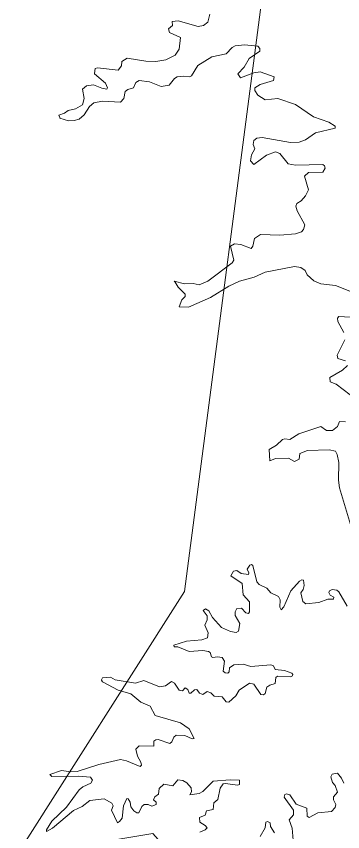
# Model space of a CAD drawing. Extents: x 553962 to 842807, y 8883888 to 9032388.
# Drawn here: x 799659 to 800152, y 9016872 to 9018103 of the extents above; entities that cross this region are included whole.
import ezdxf

# ---------------------------------------------------------------- set-up
doc = ezdxf.new("R2010")
doc.units = 0
doc.header["$LTSCALE"] = 20
doc.layers.add('25', color=7, linetype='Continuous', lineweight=13)
doc.layers.add('8', color=7, linetype='Continuous', lineweight=13)

msp = doc.modelspace()

# ---------------------------------------------------------------- linework, layer by layer
at = {"layer": '25'}
msp.add_line((799724.83, 9017948.79), (799724.41, 9017949.95), dxfattribs=at)
msp.add_line((799724.83, 9017948.79), (799724.41, 9017949.95), dxfattribs=at)
for points in [[(799777.44, 9018020.42), (799777.87, 9018023.87), (799781.25, 9018025.06), (799812.58, 9018021.23), (799817.64, 9018027.78), (799818.1, 9018034.61), (799826.18, 9018039.48), (799854.19, 9018034.82), (799869.49, 9018034.61), (799884.78, 9018037.15), (799898.59, 9018044.16), (799904.96, 9018052.87), (799906.65, 9018070.69), (799890.3, 9018077.96), (799888.6, 9018083.62), (799894.74, 9018088.75), (799894.35, 9018094.71), (799903.05, 9018095.99), (799933.67, 9018087.5), (799941.3, 9018088.58), (799947.87, 9018093.88), (799951.04, 9018105.99)], [(799777.44, 9018020.42), (799777.87, 9018023.87), (799781.25, 9018025.06), (799812.58, 9018021.23), (799817.64, 9018027.78), (799818.1, 9018034.61), (799826.18, 9018039.48), (799854.19, 9018034.82), (799869.49, 9018034.61), (799884.78, 9018037.15), (799898.59, 9018044.16), (799904.96, 9018052.87), (799906.65, 9018070.69), (799890.3, 9018077.96), (799888.6, 9018083.62), (799894.74, 9018088.75), (799894.35, 9018094.71), (799903.05, 9018095.99), (799933.67, 9018087.5), (799941.3, 9018088.58), (799947.87, 9018093.88), (799951.04, 9018105.99)], [(799898.64, 9017701.02), (799897.46, 9017702.82), (799912.82, 9017698.97), (799925.99, 9017699.39), (799934.89, 9017697.27), (799947.87, 9017702.8), (799985.04, 9017730.62), (799987.16, 9017734.24), (799982.08, 9017755.66), (799988.42, 9017759.28), (799988.42, 9017759.28), (799997.77, 9017758.03), (800013.27, 9017751.87), (800016.06, 9017755.5), (800018.4, 9017767.37), (800027.48, 9017773.09), (800056.85, 9017772.47), (800080.21, 9017774.38), (800089.57, 9017777.38), (800092.53, 9017780.97), (800094.65, 9017787.79), (800082.78, 9017808.98), (800081.07, 9017816.02), (800082.56, 9017819.84), (800089.13, 9017824.3), (800095.45, 9017831.45), (800100.17, 9017840.85), (800094.24, 9017861.05), (800100, 9017866.58), (800121.84, 9017867.43), (800125.24, 9017873.16), (800124.17, 9017876.77), (800121.61, 9017878.67), (800080.21, 9017878.05), (800069.22, 9017879.73), (800056.63, 9017895.67), (800050.48, 9017898.22), (800036.46, 9017892.91), (800017.32, 9017878.91), (800012.25, 9017884.44), (800014.14, 9017893.53), (800019.24, 9017902.69), (800016.67, 9017909.02), (800017.34, 9017915), (800021.8, 9017918.61), (800030.06, 9017919.47), (800072.99, 9017912.25), (800086.16, 9017912.46), (800095.53, 9017916.08), (800110.8, 9017926.48), (800140.1, 9017933.71), (800140.11, 9017936.86), (800130.77, 9017942.83), (800107.38, 9017950.71), (800080.21, 9017969.6), (800053.68, 9017978.3), (800034.76, 9017976.4), (800023.32, 9017983.38), (800019.25, 9017990.87), (800019.26, 9017994.44), (800027.13, 9017999.77), (800047.05, 9018005.92), (800048.34, 9018011.44), (800027.08, 9018018.67), (800017.76, 9018017.18), (799997.16, 9018009.55), (799993.56, 9018015.91), (800003.09, 9018026.08), (800010.33, 9018038.85), (800026.46, 9018050.14), (800026.46, 9018054.14), (800023.48, 9018057.74), (800003.29, 9018059.67), (799989.3, 9018058.18), (799984.84, 9018055.63), (799975.88, 9018045.86), (799954.04, 9018041.61), (799933.01, 9018028.22), (799923.63, 9018012.72), (799920.38, 9018011.44), (799910.85, 9018012.51), (799901.76, 9018011.43), (799897.53, 9018008.68), (799889.64, 9017998.7), (799877.54, 9017996.59), (799860.17, 9018003.58), (799844.4, 9018005.7), (799839.09, 9018002.91), (799835.89, 9017994.66), (799827.01, 9017992.11), (799823.42, 9017989.16), (799821.47, 9017978.31), (799816.18, 9017972.8), (799788.79, 9017974.48), (799776, 9017972.13), (799769.24, 9017966.64), (799761.15, 9017954.09), (799753.93, 9017947.3), (799746.28, 9017945.18), (799737.76, 9017944.96), (799724.83, 9017948.79)], [(799898.64, 9017701.02), (799897.46, 9017702.82), (799912.82, 9017698.97), (799925.99, 9017699.39), (799934.89, 9017697.27), (799947.87, 9017702.8), (799985.04, 9017730.62), (799987.16, 9017734.24), (799982.08, 9017755.66), (799988.42, 9017759.28), (799988.42, 9017759.28), (799997.77, 9017758.03), (800013.27, 9017751.87), (800016.06, 9017755.5), (800018.4, 9017767.37), (800027.48, 9017773.09), (800056.85, 9017772.47), (800080.21, 9017774.38), (800089.57, 9017777.38), (800092.53, 9017780.97), (800094.65, 9017787.79), (800082.78, 9017808.98), (800081.07, 9017816.02), (800082.56, 9017819.84), (800089.13, 9017824.3), (800095.45, 9017831.45), (800100.17, 9017840.85), (800094.24, 9017861.05), (800100, 9017866.58), (800121.84, 9017867.43), (800125.24, 9017873.16), (800124.17, 9017876.77), (800121.61, 9017878.67), (800080.21, 9017878.05), (800069.22, 9017879.73), (800056.63, 9017895.67), (800050.48, 9017898.22), (800036.46, 9017892.91), (800017.32, 9017878.91), (800012.25, 9017884.44), (800014.14, 9017893.53), (800019.24, 9017902.69), (800016.67, 9017909.02), (800017.34, 9017915), (800021.8, 9017918.61), (800030.06, 9017919.47), (800072.99, 9017912.25), (800086.16, 9017912.46), (800095.53, 9017916.08), (800110.8, 9017926.48), (800140.1, 9017933.71), (800140.11, 9017936.86), (800130.77, 9017942.83), (800107.38, 9017950.71), (800080.21, 9017969.6), (800053.68, 9017978.3), (800034.76, 9017976.4), (800023.32, 9017983.38), (800019.25, 9017990.87), (800019.26, 9017994.44), (800027.13, 9017999.77), (800047.05, 9018005.92), (800048.34, 9018011.44), (800027.08, 9018018.67), (800017.76, 9018017.18), (799997.16, 9018009.55), (799993.56, 9018015.91), (800003.09, 9018026.08), (800010.33, 9018038.85), (800026.46, 9018050.14), (800026.46, 9018054.14), (800023.48, 9018057.74), (800003.29, 9018059.67), (799989.3, 9018058.18), (799984.84, 9018055.63), (799975.88, 9018045.86), (799954.04, 9018041.61), (799933.01, 9018028.22), (799923.63, 9018012.72), (799920.38, 9018011.44), (799910.85, 9018012.51), (799901.76, 9018011.43), (799897.53, 9018008.68), (799889.64, 9017998.7), (799877.54, 9017996.59), (799860.17, 9018003.58), (799844.4, 9018005.7), (799839.09, 9018002.91), (799835.89, 9017994.66), (799827.01, 9017992.11), (799823.42, 9017989.16), (799821.47, 9017978.31), (799816.18, 9017972.8), (799788.79, 9017974.48), (799776, 9017972.13), (799769.24, 9017966.64), (799761.15, 9017954.09), (799753.93, 9017947.3), (799746.28, 9017945.18), (799737.76, 9017944.96), (799724.83, 9017948.79)], [(799724.41, 9017949.95), (799723.18, 9017953.36), (799731.81, 9017956.48), (799737.15, 9017960.46), (799748.05, 9017963.05), (799758.82, 9017968.99), (799761.15, 9017978.58), (799759.04, 9017992.75), (799764.96, 9017997.62), (799775.57, 9017999.34), (799788.15, 9017994.02), (799788.15, 9017994.02), (799795.76, 9017992.77), (799796.39, 9017994.7), (799793.75, 9018001.9), (799776.88, 9018015.91), (799777.44, 9018020.42)], [(799724.41, 9017949.95), (799723.18, 9017953.36), (799731.81, 9017956.48), (799737.15, 9017960.46), (799748.05, 9017963.05), (799758.82, 9017968.99), (799761.15, 9017978.58), (799759.04, 9017992.75), (799764.96, 9017997.62), (799775.57, 9017999.34), (799788.15, 9017994.02), (799788.15, 9017994.02), (799795.76, 9017992.77), (799796.39, 9017994.7), (799793.75, 9018001.9), (799776.88, 9018015.91), (799777.44, 9018020.42)], [(800078.97, 9017724.88), (800034.78, 9017716.61), (800018.21, 9017708.97), (799996.12, 9017703.02), (799979.52, 9017695.36), (799951.91, 9017678.15), (799918.77, 9017663.71), (799904.81, 9017664.18), (799908.8, 9017674.75), (799913.87, 9017679.83), (799913.88, 9017683.22), (799903.49, 9017693.64), (799898.64, 9017701.02)], [(800078.97, 9017724.88), (800034.78, 9017716.61), (800018.21, 9017708.97), (799996.12, 9017703.02), (799979.52, 9017695.36), (799951.91, 9017678.15), (799918.77, 9017663.71), (799904.81, 9017664.18), (799908.8, 9017674.75), (799913.87, 9017679.83), (799913.88, 9017683.22), (799903.49, 9017693.64), (799898.64, 9017701.02)], [(800164.78, 9017686.63), (800140.94, 9017696.21), (800118.88, 9017698.97), (800107.86, 9017703.21), (800097.87, 9017712.33), (800095.06, 9017718.96), (800088.71, 9017723.6), (800078.97, 9017724.88)], [(800164.78, 9017686.63), (800140.94, 9017696.21), (800118.88, 9017698.97), (800107.86, 9017703.21), (800097.87, 9017712.33), (800095.06, 9017718.96), (800088.71, 9017723.6), (800078.97, 9017724.88)], [(800153.28, 9017625.47), (800144.38, 9017642.02), (800143.75, 9017646.73), (800145.65, 9017649.47), (800163.06, 9017648.63)], [(800153.28, 9017625.47), (800144.38, 9017642.02), (800143.75, 9017646.73), (800145.65, 9017649.47), (800163.06, 9017648.63)], [(800156.06, 9017582.33), (800144.38, 9017586.18), (800143.12, 9017590.97), (800154.98, 9017614.45)], [(800156.06, 9017582.33), (800144.38, 9017586.18), (800143.12, 9017590.97), (800154.98, 9017614.45)], [(800163.05, 9017531.36), (800141.63, 9017547.07), (800132.92, 9017550.9), (800132.48, 9017557.47), (800151.4, 9017568.35), (800159.17, 9017575.7)], [(800163.05, 9017531.36), (800141.63, 9017547.07), (800132.92, 9017550.9), (800132.48, 9017557.47), (800151.4, 9017568.35), (800159.17, 9017575.7)], [(800175.58, 9017295.38), (800146.7, 9017390.55), (800145.22, 9017402.42), (800145.64, 9017429.21), (800143.32, 9017441.02), (800140.84, 9017445.87), (800131.17, 9017448.09), (800098.51, 9017447.04), (800087.04, 9017442.36), (800085.94, 9017433.87), (800078.96, 9017430.48), (800070.01, 9017435.77), (800050.08, 9017434.93), (800041.86, 9017431.57), (800040.91, 9017448.71), (800051.77, 9017455.12), (800060.89, 9017463.6), (800064.28, 9017464.87), (800071.74, 9017463.62), (800085.29, 9017472.3), (800118.68, 9017483.13), (800127.37, 9017477.42), (800136.08, 9017477.42), (800143.93, 9017483.58), (800146.92, 9017490.78), (800155.81, 9017490.37)], [(800175.58, 9017295.38), (800146.7, 9017390.55), (800145.22, 9017402.42), (800145.64, 9017429.21), (800143.32, 9017441.02), (800140.84, 9017445.87), (800131.17, 9017448.09), (800098.51, 9017447.04), (800087.04, 9017442.36), (800085.94, 9017433.87), (800078.96, 9017430.48), (800070.01, 9017435.77), (800050.08, 9017434.93), (800041.86, 9017431.57), (800040.91, 9017448.71), (800051.77, 9017455.12), (800060.89, 9017463.6), (800064.28, 9017464.87), (800071.74, 9017463.62), (800085.29, 9017472.3), (800118.68, 9017483.13), (800127.37, 9017477.42), (800136.08, 9017477.42), (800143.93, 9017483.58), (800146.92, 9017490.78), (800155.81, 9017490.37)], [(799787.61, 9017100.52), (799787.5, 9017100.76), (799788.97, 9017104.16), (799801.24, 9017105.12), (799807.95, 9017100.77), (799838.9, 9017095.69), (799851.67, 9017099.92), (799875.04, 9017090.17), (799884.12, 9017092.07), (799893.3, 9017098.22), (799897.97, 9017095.66), (799904.74, 9017085.51), (799909.63, 9017084.23), (799913.67, 9017088.87), (799917.7, 9017086.54), (799919.69, 9017080.81), (799922.38, 9017080.61), (799928.12, 9017085.69), (799931.61, 9017086.11), (799931.61, 9017086.11), (799935.54, 9017080.63), (799940.44, 9017078.92), (799947.25, 9017083.34), (799952.54, 9017081.02), (799957.59, 9017076.16), (799969.65, 9017075.13), (799975.5, 9017067.87), (799979.59, 9017067.01), (799990.37, 9017076.81), (799995.46, 9017085.06), (800010.94, 9017095.88), (800017.75, 9017094.19), (800028.16, 9017078.72), (800031.99, 9017078.27), (800034.53, 9017080.16), (800037.31, 9017089.73), (800041.77, 9017092.92), (800049.82, 9017095.49), (800050.9, 9017104.58), (800053.22, 9017106.5), (800072.97, 9017105.25), (800075.96, 9017106.74), (800076.59, 9017108.85), (800075.09, 9017110.77), (800063.64, 9017115.22), (800049.62, 9017116.74), (800047.26, 9017122.24), (800043.27, 9017123.29), (800013, 9017121.18), (800001.22, 9017124.36), (799987.2, 9017123.72), (799980.82, 9017118.84), (799980.35, 9017112.89), (799978.22, 9017111.2), (799974.38, 9017111.42), (799971.02, 9017114.22), (799973.15, 9017128.98), (799969.94, 9017134.56), (799962.53, 9017135.83), (799955.71, 9017134.36), (799953.4, 9017135.84), (799951.47, 9017141.99), (799948.91, 9017143.9), (799940.44, 9017145.18), (799920.07, 9017143.7), (799902.83, 9017150.48), (799897.11, 9017150.52), (799896.71, 9017153.46), (799915.77, 9017159.19), (799939.16, 9017161.32), (799947.64, 9017164.5), (799948.5, 9017171.94), (799943.63, 9017183.63), (799946.86, 9017191.28), (799946.81, 9017197.62), (799941.1, 9017205.73), (799944.69, 9017208.26), (799949.37, 9017204.85), (799955.11, 9017195.08), (799968.48, 9017180.02), (799982.3, 9017173.86), (799990.59, 9017172.59), (799994.38, 9017174.48), (799996.51, 9017185.75), (799989.52, 9017198.27), (799989.3, 9017203.78), (799991.86, 9017208.47), (799999.06, 9017209.32), (800005.45, 9017202.12), (800009.26, 9017201.28), (800010.75, 9017203.64), (800010.73, 9017218.7), (800001.41, 9017229.3), (799999.69, 9017246.28), (799982.72, 9017257.77), (799986.77, 9017264.99), (799991.82, 9017266.05), (799998.46, 9017261.38), (800009.24, 9017259.9), (800009.9, 9017262.63), (800007.59, 9017267.98)], [(799787.61, 9017100.52), (799787.5, 9017100.76), (799788.97, 9017104.16), (799801.24, 9017105.12), (799807.95, 9017100.77), (799838.9, 9017095.69), (799851.67, 9017099.92), (799875.04, 9017090.17), (799884.12, 9017092.07), (799893.3, 9017098.22), (799897.97, 9017095.66), (799904.74, 9017085.51), (799909.63, 9017084.23), (799913.67, 9017088.87), (799917.7, 9017086.54), (799919.69, 9017080.81), (799922.38, 9017080.61), (799928.12, 9017085.69), (799931.61, 9017086.11), (799931.61, 9017086.11), (799935.54, 9017080.63), (799940.44, 9017078.92), (799947.25, 9017083.34), (799952.54, 9017081.02), (799957.59, 9017076.16), (799969.65, 9017075.13), (799975.5, 9017067.87), (799979.59, 9017067.01), (799990.37, 9017076.81), (799995.46, 9017085.06), (800010.94, 9017095.88), (800017.75, 9017094.19), (800028.16, 9017078.72), (800031.99, 9017078.27), (800034.53, 9017080.16), (800037.31, 9017089.73), (800041.77, 9017092.92), (800049.82, 9017095.49), (800050.9, 9017104.58), (800053.22, 9017106.5), (800072.97, 9017105.25), (800075.96, 9017106.74), (800076.59, 9017108.85), (800075.09, 9017110.77), (800063.64, 9017115.22), (800049.62, 9017116.74), (800047.26, 9017122.24), (800043.27, 9017123.29), (800013, 9017121.18), (800001.22, 9017124.36), (799987.2, 9017123.72), (799980.82, 9017118.84), (799980.35, 9017112.89), (799978.22, 9017111.2), (799974.38, 9017111.42), (799971.02, 9017114.22), (799973.15, 9017128.98), (799969.94, 9017134.56), (799962.53, 9017135.83), (799955.71, 9017134.36), (799953.4, 9017135.84), (799951.47, 9017141.99), (799948.91, 9017143.9), (799940.44, 9017145.18), (799920.07, 9017143.7), (799902.83, 9017150.48), (799897.11, 9017150.52), (799896.71, 9017153.46), (799915.77, 9017159.19), (799939.16, 9017161.32), (799947.64, 9017164.5), (799948.5, 9017171.94), (799943.63, 9017183.63), (799946.86, 9017191.28), (799946.81, 9017197.62), (799941.1, 9017205.73), (799944.69, 9017208.26), (799949.37, 9017204.85), (799955.11, 9017195.08), (799968.48, 9017180.02), (799982.3, 9017173.86), (799990.59, 9017172.59), (799994.38, 9017174.48), (799996.51, 9017185.75), (799989.52, 9017198.27), (799989.3, 9017203.78), (799991.86, 9017208.47), (799999.06, 9017209.32), (800005.45, 9017202.12), (800009.26, 9017201.28), (800010.75, 9017203.64), (800010.73, 9017218.7), (800001.41, 9017229.3), (799999.69, 9017246.28), (799982.72, 9017257.77), (799986.77, 9017264.99), (799991.82, 9017266.05), (799998.46, 9017261.38), (800009.24, 9017259.9), (800009.9, 9017262.63), (800007.59, 9017267.98)], [(800007.59, 9017267.98), (800011.61, 9017274.11), (800013.93, 9017274.95), (800015.84, 9017273.69), (800022.01, 9017249.06), (800025.41, 9017245.02), (800037.28, 9017239.5), (800043.26, 9017232.28), (800054.82, 9017226.75), (800057.21, 9017221.67), (800056.85, 9017210.82), (800058.55, 9017206.8), (800062.79, 9017211.24), (800073.43, 9017235.05), (800086.6, 9017249.92), (800090.18, 9017252.02), (800092.53, 9017251.15), (800093.59, 9017243.11), (800092.11, 9017237.18), (800088.51, 9017232.06), (800088.51, 9017232.06), (800091.48, 9017219.32), (800096.1, 9017215.72), (800115.84, 9017217.61), (800129.09, 9017222.5), (800137.99, 9017222.53), (800138.4, 9017225.91), (800132.67, 9017228.89), (800130.78, 9017232.91), (800131.81, 9017235.43), (800135.68, 9017237.16), (800142.82, 9017236.32), (800146.05, 9017233.75), (800158.6, 9017211.88)], [(800007.59, 9017267.98), (800011.61, 9017274.11), (800013.93, 9017274.95), (800015.84, 9017273.69), (800022.01, 9017249.06), (800025.41, 9017245.02), (800037.28, 9017239.5), (800043.26, 9017232.28), (800054.82, 9017226.75), (800057.21, 9017221.67), (800056.85, 9017210.82), (800058.55, 9017206.8), (800062.79, 9017211.24), (800073.43, 9017235.05), (800086.6, 9017249.92), (800090.18, 9017252.02), (800092.53, 9017251.15), (800093.59, 9017243.11), (800092.11, 9017237.18), (800088.51, 9017232.06), (800088.51, 9017232.06), (800091.48, 9017219.32), (800096.1, 9017215.72), (800115.84, 9017217.61), (800129.09, 9017222.5), (800137.99, 9017222.53), (800138.4, 9017225.91), (800132.67, 9017228.89), (800130.78, 9017232.91), (800131.81, 9017235.43), (800135.68, 9017237.16), (800142.82, 9017236.32), (800146.05, 9017233.75), (800158.6, 9017211.88)], [(799710.69, 9016956.82), (799709.66, 9016957.95), (799727.14, 9016963.76), (799741.16, 9016961.86), (799750.55, 9016962.29), (799783.33, 9016972.92), (799815.98, 9016980.76), (799825.39, 9016978.82), (799845.93, 9016970.16), (799847.81, 9016972.01), (799846.97, 9016976.7), (799841.65, 9016985.67), (799839.57, 9016996.09), (799844.43, 9017001.36), (799866.28, 9017000.73), (799866.74, 9017008.39), (799869.56, 9017010.5), (799873.17, 9017010.69), (799890.73, 9017004.78), (799893.93, 9017007.34), (799896.5, 9017014.15), (799900.1, 9017017.5), (799913.44, 9017016.87), (799924.27, 9017011.79), (799927.25, 9017012.42), (799919.83, 9017027.06), (799906.64, 9017035.79), (799868.66, 9017046.82), (799861.2, 9017061.05), (799846.9, 9017067.05), (799831.67, 9017079.53), (799812.56, 9017085.28), (799788.79, 9017098.01), (799787.61, 9017100.52)], [(799710.69, 9016956.82), (799709.66, 9016957.95), (799727.14, 9016963.76), (799741.16, 9016961.86), (799750.55, 9016962.29), (799783.33, 9016972.92), (799815.98, 9016980.76), (799825.39, 9016978.82), (799845.93, 9016970.16), (799847.81, 9016972.01), (799846.97, 9016976.7), (799841.65, 9016985.67), (799839.57, 9016996.09), (799844.43, 9017001.36), (799866.28, 9017000.73), (799866.74, 9017008.39), (799869.56, 9017010.5), (799873.17, 9017010.69), (799890.73, 9017004.78), (799893.93, 9017007.34), (799896.5, 9017014.15), (799900.1, 9017017.5), (799913.44, 9017016.87), (799924.27, 9017011.79), (799927.25, 9017012.42), (799919.83, 9017027.06), (799906.64, 9017035.79), (799868.66, 9017046.82), (799861.2, 9017061.05), (799846.9, 9017067.05), (799831.67, 9017079.53), (799812.56, 9017085.28), (799788.79, 9017098.01), (799787.61, 9017100.52)], [(800153.28, 9016944.86), (800150.09, 9016952.29), (800143.72, 9016959.94), (800135.66, 9016958.45), (800133.76, 9016954.42), (800136.3, 9016945.72), (800140.52, 9016941.47), (800143.72, 9016931.3), (800137.99, 9016924.02), (800137.58, 9016919.77), (800141.18, 9016912.55), (800140.54, 9016907.93), (800134.57, 9016901.95), (800114.2, 9016900.03), (800101.23, 9016893.05), (800098.07, 9016895.16), (800097.41, 9016907.04), (800081.28, 9016913), (800072.12, 9016927.23), (800066.64, 9016928.71), (800064.29, 9016927.86), (800063.43, 9016923.64), (800077.66, 9016904.27), (800077.66, 9016904.27), (800077.23, 9016896.86), (800070.87, 9016889.49), (800075.54, 9016876.88), (800076.79, 9016859.03)], [(800153.28, 9016944.86), (800150.09, 9016952.29), (800143.72, 9016959.94), (800135.66, 9016958.45), (800133.76, 9016954.42), (800136.3, 9016945.72), (800140.52, 9016941.47), (800143.72, 9016931.3), (800137.99, 9016924.02), (800137.58, 9016919.77), (800141.18, 9016912.55), (800140.54, 9016907.93), (800134.57, 9016901.95), (800114.2, 9016900.03), (800101.23, 9016893.05), (800098.07, 9016895.16), (800097.41, 9016907.04), (800081.28, 9016913), (800072.12, 9016927.23), (800066.64, 9016928.71), (800064.29, 9016927.86), (800063.43, 9016923.64), (800077.66, 9016904.27), (800077.66, 9016904.27), (800077.23, 9016896.86), (800070.87, 9016889.49), (800075.54, 9016876.88), (800076.79, 9016859.03)], [(799704.57, 9016872.58), (799704.4, 9016874.49), (799712.3, 9016887.28), (799734.61, 9016908.56), (799753.95, 9016934.89), (799759.45, 9016939.34), (799771.33, 9016945.06), (799774.1, 9016949.32), (799770.75, 9016954.02), (799752.68, 9016955.27), (799712.3, 9016955.07), (799710.69, 9016956.82)], [(799704.57, 9016872.58), (799704.4, 9016874.49), (799712.3, 9016887.28), (799734.61, 9016908.56), (799753.95, 9016934.89), (799759.45, 9016939.34), (799771.33, 9016945.06), (799774.1, 9016949.32), (799770.75, 9016954.02), (799752.68, 9016955.27), (799712.3, 9016955.07), (799710.69, 9016956.82)], [(799936.2, 9016871.14), (799943.83, 9016874.34), (799947.01, 9016877.52), (799944.23, 9016881.14), (799935.78, 9016885.81), (799935.53, 9016892.98), (799944.25, 9016896.65), (799946.18, 9016903), (799956.36, 9016904.93), (799957.17, 9016915.2), (799963.36, 9016920.18), (799966.77, 9016937.19), (799971, 9016943.77), (799974.59, 9016944.46), (799992.69, 9016941.68), (799995.88, 9016942.98), (799995.65, 9016949.33), (799982.03, 9016949.95), (799955.97, 9016947.78), (799955.97, 9016947.78), (799940.65, 9016932.54), (799934.91, 9016929.36), (799921.12, 9016927.05), (799923.23, 9016931.72), (799923.01, 9016938.06), (799916.45, 9016945.26), (799910.27, 9016949.1), (799902.84, 9016950.16), (799895.16, 9016940.83), (799881.81, 9016943.15), (799874.59, 9016937), (799873.5, 9016928.49), (799867.8, 9016924.25), (799865.91, 9016919.88), (799869.9, 9016916.39), (799869.89, 9016912.78), (799863.33, 9016910.24), (799857.8, 9016912.78), (799852.05, 9016912.77), (799848.51, 9016909.9), (799843.99, 9016900.05), (799840.82, 9016900.05), (799836.34, 9016903.04), (799831.68, 9016909.2), (799830.81, 9016915.99), (799827.63, 9016921.48), (799825.94, 9016921.68), (799820.84, 9016910.85), (799818.5, 9016892.18), (799814.88, 9016886.88), (799811.73, 9016884.98), (799802.8, 9016904.05), (799805.11, 9016910.64), (799802.99, 9016914.68), (799791.31, 9016921.06), (799770.05, 9016918.93), (799758.15, 9016909.59), (799745.41, 9016903.42), (799713.56, 9016876.89), (799704.64, 9016871.84), (799704.57, 9016872.58)], [(799936.2, 9016871.14), (799943.83, 9016874.34), (799947.01, 9016877.52), (799944.23, 9016881.14), (799935.78, 9016885.81), (799935.53, 9016892.98), (799944.25, 9016896.65), (799946.18, 9016903), (799956.36, 9016904.93), (799957.17, 9016915.2), (799963.36, 9016920.18), (799966.77, 9016937.19), (799971, 9016943.77), (799974.59, 9016944.46), (799992.69, 9016941.68), (799995.88, 9016942.98), (799995.65, 9016949.33), (799982.03, 9016949.95), (799955.97, 9016947.78), (799955.97, 9016947.78), (799940.65, 9016932.54), (799934.91, 9016929.36), (799921.12, 9016927.05), (799923.23, 9016931.72), (799923.01, 9016938.06), (799916.45, 9016945.26), (799910.27, 9016949.1), (799902.84, 9016950.16), (799895.16, 9016940.83), (799881.81, 9016943.15), (799874.59, 9016937), (799873.5, 9016928.49), (799867.8, 9016924.25), (799865.91, 9016919.88), (799869.9, 9016916.39), (799869.89, 9016912.78), (799863.33, 9016910.24), (799857.8, 9016912.78), (799852.05, 9016912.77), (799848.51, 9016909.9), (799843.99, 9016900.05), (799840.82, 9016900.05), (799836.34, 9016903.04), (799831.68, 9016909.2), (799830.81, 9016915.99), (799827.63, 9016921.48), (799825.94, 9016921.68), (799820.84, 9016910.85), (799818.5, 9016892.18), (799814.88, 9016886.88), (799811.73, 9016884.98), (799802.8, 9016904.05), (799805.11, 9016910.64), (799802.99, 9016914.68), (799791.31, 9016921.06), (799770.05, 9016918.93), (799758.15, 9016909.59), (799745.41, 9016903.42), (799713.56, 9016876.89), (799704.64, 9016871.84), (799704.57, 9016872.58)], [(800048.78, 9016869.67), (800042.87, 9016879.35), (800042.17, 9016884.97), (800038.39, 9016887.07), (800035.63, 9016886.23), (800034.74, 9016877.28), (800026.9, 9016864.14)], [(800048.78, 9016869.67), (800042.87, 9016879.35), (800042.17, 9016884.97), (800038.39, 9016887.07), (800035.63, 9016886.23), (800034.74, 9016877.28), (800026.9, 9016864.14)]]:
    msp.add_lwpolyline(points, dxfattribs=at)
at = {"layer": '8'}
msp.add_lwpolyline([(805949.96, 9014683.49), (805075.1, 9014560.95), (803898.19, 9015538.22), (803022.21, 9015653.12), (801641.07, 9016894.94), (801019.92, 9016842.42), (800495.01, 9017157.53), (800005.09, 9016711.13), (799865.12, 9016868.68), (799658.86, 9016834.65), (799912.91, 9017234.09), (800045.16, 9018248.47), (800853.48, 9018666.68), (801389.4, 9019718.18), (802864.91, 9020198.66), (804512.59, 9022148.37), (804596.1, 9023011.85)], dxfattribs=at)

doc.saveas('drawing.dxf')
